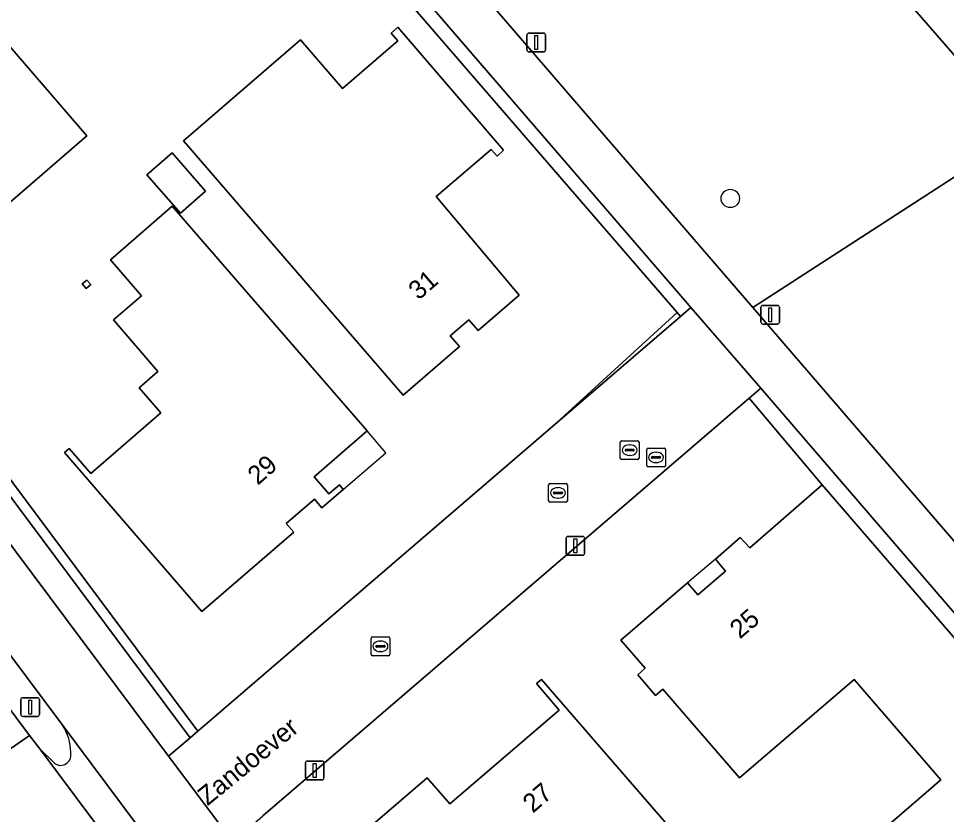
# Model space of a CAD drawing. Extents: x 155887 to 156869, y 383880 to 384678.
# Drawn here: x 156662.42 to 156711.98, y 384531.35 to 384573.84 of the extents above; entities that cross this region are included whole.
import ezdxf

# ---------------------------------------------------------------- set-up
doc = ezdxf.new("R2010")
doc.units = 0
for name, color, linetype in [('IMGEO_Boom', 7, 'Continuous'), ('IMGEO_Erf', 7, 'Continuous'), ('IMGEO_Fietspad_gesloten', 7, 'Continuous'), ('IMGEO_Groenvoorziening', 7, 'Continuous'), ('IMGEO_Haag', 7, 'Continuous'), ('IMGEO_Hek', 7, 'Continuous'), ('IMGEO_Kolk', 7, 'Continuous'), ('IMGEO_Lichtmast', 7, 'Continuous'), ('IMGEO_Loofbos', 7, 'Continuous'), ('IMGEO_Openbare_ruimte_label', 7, 'Continuous'), ('IMGEO_Pand', 7, 'Continuous'), ('IMGEO_Pand_nummerreeks', 7, 'Continuous'), ('IMGEO_Pand_overbouw', 7, 'Continuous'), ('IMGEO_Rijbaan_lokaal_gesloten', 7, 'Continuous'), ('IMGEO_Rijbaan_lokaal_open', 7, 'Continuous'), ('IMGEO_Rioolput', 7, 'Continuous'), ('IMGEO_Voetpad_open', 7, 'Continuous')]:
    doc.layers.add(name, color=color, linetype=linetype)

msp = doc.modelspace()

# ---------------------------------------------------------------- linework, layer by layer
at = {"layer": 'IMGEO_Boom'}
msp.add_circle((156700.431, 384564.237), 0.489, dxfattribs=at)
at = {"layer": 'IMGEO_Erf'}
for points in [[(156681.187, 384577.117), (156663.995, 384596.985), (156641.089, 384577.256), (156671.996, 384535.802), (156697.773, 384557.945), (156697.592, 384558.155)], [(156666.067, 384567.576), (156663.011, 384564.942), (156658.323, 384560.9), (156646.907, 384574.138), (156651.478, 384578.068), (156651.574, 384578.15), (156650.816, 384579.032), (156652.54, 384580.514), (156653.285, 384579.647), (156653.381, 384579.73), (156658.827, 384584.413), (156662.667, 384579.947), (156658.495, 384576.358)], [(156677.477, 384572.706), (156679.716, 384570.108), (156682.673, 384572.656), (156682.316, 384573.069), (156682.671, 384573.375), (156688.323, 384566.811), (156687.97, 384566.503), (156687.661, 384566.857), (156684.723, 384564.335), (156689.162, 384559.084), (156686.959, 384557.184), (156686.463, 384557.76), (156685.472, 384556.905), (156685.969, 384556.33), (156682.961, 384553.743), (156671.227, 384567.321)], [(156669.274, 384565.507), (156670.623, 384566.678), (156672.406, 384564.625), (156671.057, 384563.453)], [(156681.041, 384551.83), (156678.199, 384549.383), (156678.988, 384548.466), (156679.549, 384548.949), (156679.758, 384548.706), (156678.618, 384547.725), (156678.22, 384548.188), (156676.715, 384546.882), (156677.113, 384546.42), (156672.206, 384542.191), (156664.877, 384550.682), (156665.119, 384550.891), (156666.269, 384549.559), (156670.016, 384552.793), (156668.86, 384554.133), (156669.859, 384554.996), (156667.48, 384557.751), (156668.979, 384559.045), (156667.32, 384560.968), (156670.628, 384563.823)], [(156666.272, 384559.641), (156666.03, 384559.432), (156665.821, 384559.674), (156666.063, 384559.883)], [(156699.586, 384527.901), (156703.637, 384523.224), (156705.892, 384520.57), (156697.66, 384513.502), (156694.644, 384517.015), (156696.488, 384518.598), (156689.088, 384527.218), (156684.634, 384523.394), (156682.727, 384525.926), (156682.152, 384525.493), (156681.274, 384526.658), (156681.849, 384527.091), (156679.942, 384529.623), (156684.248, 384533.317), (156685.453, 384531.913), (156691.296, 384536.927), (156690.084, 384538.337), (156690.351, 384538.561)]]:
    msp.add_lwpolyline(points, close=True, dxfattribs=at)
msp.add_lwpolyline([(156708.802, 384530.72), (156711.678, 384533.209), (156707.048, 384538.555), (156700.927, 384533.314), (156697.595, 384537.148), (156696.824, 384538.035), (156696.427, 384537.697), (156695.484, 384538.802), (156695.879, 384539.161), (156694.591, 384540.654), (156698.151, 384543.72), (156698.699, 384543.084), (156700.177, 384544.349), (156699.632, 384544.988), (156700.959, 384546.136), (156701.466, 384545.582), (156705.337, 384548.958), (156701.431, 384553.575), (156675.468, 384531.273)], dxfattribs=at)
at = {"layer": 'IMGEO_Fietspad_gesloten'}
msp.add_lwpolyline([(156613.809, 384604.895), (156618.905, 384597.56), (156619.389, 384596.823), (156629.344, 384583.533), (156640.547, 384568.52), (156664.731, 384536.165), (156671.16, 384527.565), (156673.852, 384529.885), (156670.431, 384534.462), (156639.492, 384575.873), (156636.056, 384580.471), (156627.291, 384592.203)], dxfattribs=at)
at = {"layer": 'IMGEO_Groenvoorziening'}
for points in [[(156664.623, 384601.327), (156701.627, 384558.41), (156716.021, 384567.715), (156703.711, 384581.872)], [(156638.405, 384568.51), (156639.357, 384567.235), (156663.005, 384535.572), (156663.544, 384534.85), (156664.334, 384534.093)], [(156664.881, 384535.916), (156664.731, 384536.165), (156640.547, 384568.52)]]:
    msp.add_lwpolyline(points, dxfattribs=at)
for points in [[(156697.592, 384558.155), (156697.773, 384557.945), (156698.324, 384558.419), (156698.126, 384558.649), (156665.067, 384596.977), (156664.605, 384597.51), (156663.995, 384596.985), (156681.187, 384577.117)], [(156640.681, 384576.905), (156671.588, 384535.451), (156671.996, 384535.802), (156641.089, 384577.256)], [(156701.627, 384558.41), (156746.365, 384506.522), (156752, 384500), (156792.9, 384452.66), (156806.723, 384464.552), (156785.482, 384488.274), (156779.883, 384495.023), (156777.21, 384497.871), (156775.598, 384500), (156769.41, 384508.172), (156762.452, 384516.465), (156756.545, 384523.93), (156751.882, 384529.312), (156748.688, 384532.293), (156745.408, 384535.691), (156739.222, 384543.094), (156737.963, 384544.473), (156732.76, 384550.173), (156717.577, 384565.925), (156716.021, 384567.715)], [(156705.337, 384548.958), (156719.422, 384532.653), (156739.345, 384509.57), (156739.97, 384510.109), (156702.057, 384554.113), (156701.431, 384553.575)]]:
    msp.add_lwpolyline(points, close=True, dxfattribs=at)
for centre, radius, start, end in [((156662.418, 384534.599), 2.793, 357.7696, 28.1374), ((156664.671, 384534.514), 0.539, 231.3515, 357.4575)]:
    msp.add_arc(centre, radius, start, end, dxfattribs=at)
at = {"layer": 'IMGEO_Haag'}
for points in [[(156697.592, 384558.155), (156697.773, 384557.945), (156698.324, 384558.419), (156698.126, 384558.649), (156665.067, 384596.977), (156664.605, 384597.51), (156663.995, 384596.985), (156681.187, 384577.117)], [(156640.681, 384576.905), (156671.588, 384535.451), (156671.996, 384535.802), (156641.089, 384577.256)], [(156705.337, 384548.958), (156719.422, 384532.653), (156739.345, 384509.57), (156739.97, 384510.109), (156702.057, 384554.113), (156701.431, 384553.575)]]:
    msp.add_lwpolyline(points, close=True, dxfattribs=at)
for points in [[(156638.405, 384568.51), (156639.357, 384567.235), (156663.005, 384535.572), (156663.544, 384534.85), (156664.334, 384534.093)], [(156664.881, 384535.916), (156664.731, 384536.165), (156640.547, 384568.52)]]:
    msp.add_lwpolyline(points, dxfattribs=at)
for centre, radius, start, end in [((156662.418, 384534.599), 2.793, 357.7696, 28.1374), ((156664.671, 384534.514), 0.539, 231.3515, 357.4575)]:
    msp.add_arc(centre, radius, start, end, dxfattribs=at)
at = {"layer": 'IMGEO_Hek'}
for points in [[(156681.187, 384577.117), (156697.592, 384558.155)], [(156697.592, 384558.155), (156691.34, 384552.43)]]:
    msp.add_lwpolyline(points, dxfattribs=at)
at = {"layer": 'IMGEO_Kolk'}
for p, q in [((156690.729, 384548.093), (156690.729, 384548.945)), ((156690.804, 384549.019), (156691.656, 384549.019)), ((156691.217, 384548.799), (156691.242, 384548.799)), ((156691.73, 384548.945), (156691.73, 384548.093)), ((156690.988, 384548.513), (156690.988, 384548.525)), ((156691.426, 384548.476), (156691.028, 384548.476)), ((156691.031, 384548.562), (156691.429, 384548.562)), ((156691.24, 384548.239), (156691.215, 384548.239)), ((156691.472, 384548.525), (156691.472, 384548.513)), ((156691.656, 384548.019), (156690.804, 384548.019)), ((156681.246, 384539.904), (156681.246, 384540.756)), ((156681.321, 384540.83), (156682.173, 384540.83)), ((156682.247, 384540.756), (156682.247, 384539.904)), ((156681.505, 384540.324), (156681.505, 384540.336)), ((156681.943, 384540.287), (156681.545, 384540.287)), ((156681.548, 384540.373), (156681.946, 384540.373)), ((156681.734, 384540.61), (156681.759, 384540.61)), ((156681.989, 384540.336), (156681.989, 384540.324)), ((156682.173, 384539.83), (156681.321, 384539.83)), ((156681.757, 384540.05), (156681.732, 384540.05))]:
    msp.add_line(p, q, dxfattribs=at)
for points in [[(156690.729, 384548.093), (156690.729, 384548.945)], [(156690.804, 384549.019), (156691.656, 384549.019)], [(156691.73, 384548.945), (156691.73, 384548.093)], [(156691.656, 384548.019), (156690.804, 384548.019)], [(156681.246, 384539.904), (156681.246, 384540.756)], [(156681.321, 384540.83), (156682.173, 384540.83)], [(156682.247, 384540.756), (156682.247, 384539.904)], [(156682.173, 384539.83), (156681.321, 384539.83)]]:
    msp.add_lwpolyline(points, dxfattribs=at)
for centre, radius, start, end in [((156690.806, 384548.943), 0.0765, 91.552, 178.448), ((156690.806, 384548.943), 0.0765, 91.552, 178.448), ((156691.654, 384548.943), 0.0765, 1.552, 88.448), ((156691.654, 384548.943), 0.0765, 1.552, 88.448), ((156691.028, 384548.522), 0.0403, 85.8775, 175.7526), ((156691.025, 384548.512), 0.0366, 178.938, 274.7102), ((156691.429, 384548.519), 0.043, 264.8664, 352.4533), ((156691.433, 384548.524), 0.0386, 1.7309, 96.639), ((156690.806, 384548.095), 0.0765, 181.552, 268.448), ((156690.806, 384548.095), 0.0765, 181.552, 268.448), ((156691.654, 384548.095), 0.0765, 271.552, 358.448), ((156691.654, 384548.095), 0.0765, 271.552, 358.448), ((156681.323, 384540.754), 0.0765, 91.552, 178.448), ((156681.323, 384540.754), 0.0765, 91.552, 178.448), ((156682.171, 384540.754), 0.0765, 1.552, 88.448), ((156682.171, 384540.754), 0.0765, 1.552, 88.448), ((156681.545, 384540.333), 0.0403, 85.8775, 175.7526), ((156681.542, 384540.323), 0.0366, 178.938, 274.7102), ((156681.946, 384540.33), 0.043, 264.8664, 352.4533), ((156681.95, 384540.335), 0.0386, 1.7309, 96.639), ((156681.323, 384539.906), 0.0765, 181.552, 268.448), ((156681.323, 384539.906), 0.0765, 181.552, 268.448), ((156682.171, 384539.906), 0.0765, 271.552, 358.448), ((156682.171, 384539.906), 0.0765, 271.552, 358.448)]:
    msp.add_arc(centre, radius, start, end, dxfattribs=at)
for centre, major_axis, ratio, start_param, end_param in [((156691.216, 384548.519), (-0.387, 0.002), 0.722429, 4.712389, 7.853982), ((156691.241, 384548.519), (-0.39, 0.002), 0.717154, 1.570796, 4.712389), ((156681.733, 384540.33), (-0.387, 0.002), 0.722429, 4.712389, 7.853982), ((156681.758, 384540.33), (-0.39, 0.002), 0.717154, 1.570796, 4.712389)]:
    msp.add_ellipse(centre, major_axis=major_axis, ratio=ratio, start_param=start_param, end_param=end_param, dxfattribs=at)
at = {"layer": 'IMGEO_Lichtmast'}
for p, q in [((156689.57, 384572.164), (156689.57, 384572.964)), ((156689.57, 384572.964), (156689.57, 384572.164)), ((156689.67, 384573.064), (156690.46, 384573.064)), ((156690.46, 384573.064), (156689.67, 384573.064)), ((156690.56, 384572.964), (156690.56, 384572.164)), ((156690.56, 384572.164), (156690.56, 384572.964)), ((156690.46, 384572.064), (156689.67, 384572.064)), ((156689.67, 384572.064), (156690.46, 384572.064)), ((156702.064, 384557.631), (156702.064, 384558.431)), ((156702.064, 384558.431), (156702.064, 384557.631)), ((156702.164, 384558.531), (156702.954, 384558.531)), ((156702.954, 384558.531), (156702.164, 384558.531)), ((156703.054, 384558.431), (156703.054, 384557.631)), ((156703.054, 384557.631), (156703.054, 384558.431)), ((156702.954, 384557.531), (156702.164, 384557.531)), ((156702.164, 384557.531), (156702.954, 384557.531)), ((156691.76, 384546.193), (156692.55, 384546.193)), ((156692.55, 384546.193), (156691.76, 384546.193)), ((156691.66, 384545.293), (156691.66, 384546.093)), ((156691.66, 384546.093), (156691.66, 384545.293)), ((156692.65, 384546.093), (156692.65, 384545.293)), ((156692.65, 384545.293), (156692.65, 384546.093)), ((156692.55, 384545.193), (156691.76, 384545.193)), ((156691.76, 384545.193), (156692.55, 384545.193)), ((156662.537, 384536.684), (156662.537, 384537.484)), ((156662.537, 384537.484), (156662.537, 384536.684)), ((156662.637, 384537.584), (156663.427, 384537.584)), ((156663.427, 384537.584), (156662.637, 384537.584)), ((156663.527, 384537.484), (156663.527, 384536.684)), ((156663.527, 384536.684), (156663.527, 384537.484)), ((156663.427, 384536.584), (156662.637, 384536.584)), ((156662.637, 384536.584), (156663.427, 384536.584)), ((156677.738, 384533.302), (156677.738, 384534.102)), ((156677.738, 384534.102), (156677.738, 384533.302)), ((156677.838, 384534.202), (156678.628, 384534.202)), ((156678.628, 384534.202), (156677.838, 384534.202)), ((156678.728, 384534.102), (156678.728, 384533.302)), ((156678.728, 384533.302), (156678.728, 384534.102)), ((156678.628, 384533.202), (156677.838, 384533.202)), ((156677.838, 384533.202), (156678.628, 384533.202))]:
    msp.add_line(p, q, dxfattribs=at)
for points in [[(156689.99, 384572.939), (156690.14, 384572.939), (156690.14, 384572.189), (156689.99, 384572.189), (156689.99, 384572.939)], [(156702.484, 384558.406), (156702.634, 384558.406), (156702.634, 384557.656), (156702.484, 384557.656), (156702.484, 384558.406)], [(156692.08, 384546.068), (156692.23, 384546.068), (156692.23, 384545.318), (156692.08, 384545.318), (156692.08, 384546.068)], [(156662.957, 384537.459), (156663.107, 384537.459), (156663.107, 384536.709), (156662.957, 384536.709), (156662.957, 384537.459)], [(156678.158, 384534.077), (156678.308, 384534.077), (156678.308, 384533.327), (156678.158, 384533.327), (156678.158, 384534.077)]]:
    msp.add_lwpolyline(points, dxfattribs=at)
for centre, start, end in [((156689.67, 384572.964), 90, 180), ((156689.67, 384572.964), 90, 180), ((156690.46, 384572.964), 0, 90), ((156690.46, 384572.964), 360, 90), ((156689.67, 384572.164), 180, 270), ((156689.67, 384572.164), 180, 270), ((156690.46, 384572.164), 270, 0), ((156690.46, 384572.164), 270, 0), ((156702.164, 384558.431), 90, 180), ((156702.164, 384558.431), 90, 180), ((156702.954, 384558.431), 0, 90), ((156702.954, 384558.431), 360, 90), ((156702.164, 384557.631), 180, 270), ((156702.164, 384557.631), 180, 270), ((156702.954, 384557.631), 270, 0), ((156702.954, 384557.631), 270, 0), ((156691.76, 384546.093), 90, 180), ((156691.76, 384546.093), 90, 180), ((156692.55, 384546.093), 0, 90), ((156692.55, 384546.093), 360, 90), ((156691.76, 384545.293), 180, 270), ((156691.76, 384545.293), 180, 270), ((156692.55, 384545.293), 270, 0), ((156692.55, 384545.293), 270, 0), ((156662.637, 384537.484), 90, 180), ((156662.637, 384537.484), 90, 180), ((156663.427, 384537.484), 0, 90), ((156663.427, 384537.484), 360, 90), ((156662.637, 384536.684), 180, 270), ((156662.637, 384536.684), 180, 270), ((156663.427, 384536.684), 270, 0), ((156663.427, 384536.684), 270, 0), ((156677.838, 384534.102), 90, 180), ((156677.838, 384534.102), 90, 180), ((156678.628, 384534.102), 0, 90), ((156678.628, 384534.102), 360, 90), ((156677.838, 384533.302), 180, 270), ((156677.838, 384533.302), 180, 270), ((156678.628, 384533.302), 270, 0), ((156678.628, 384533.302), 270, 0)]:
    msp.add_arc(centre, 0.1, start, end, dxfattribs=at)
at = {"layer": 'IMGEO_Loofbos'}
msp.add_lwpolyline([(156703.711, 384581.872), (156716.021, 384567.715), (156724.721, 384573.339), (156721.159, 384577.465)], dxfattribs=at)
at = {"layer": 'IMGEO_Pand'}
for points in [[(156662.667, 384579.947), (156658.827, 384584.413), (156653.381, 384579.73), (156653.285, 384579.647), (156652.54, 384580.514), (156650.816, 384579.032), (156651.574, 384578.15), (156651.478, 384578.068), (156646.907, 384574.138), (156658.323, 384560.9), (156663.011, 384564.942), (156666.067, 384567.576), (156658.495, 384576.358)], [(156685.969, 384556.33), (156685.472, 384556.905), (156686.463, 384557.76), (156686.959, 384557.184), (156689.162, 384559.084), (156684.723, 384564.335), (156687.661, 384566.857), (156687.97, 384566.503), (156688.323, 384566.811), (156682.671, 384573.375), (156682.316, 384573.069), (156682.673, 384572.656), (156679.716, 384570.108), (156677.477, 384572.706), (156671.227, 384567.321), (156682.961, 384553.743)], [(156669.274, 384565.507), (156671.057, 384563.453), (156672.406, 384564.625), (156670.623, 384566.678)], [(156667.32, 384560.968), (156668.979, 384559.045), (156667.48, 384557.751), (156669.859, 384554.996), (156668.86, 384554.133), (156670.016, 384552.793), (156666.269, 384549.559), (156665.119, 384550.891), (156664.877, 384550.682), (156672.206, 384542.191), (156677.113, 384546.42), (156676.715, 384546.882), (156678.22, 384548.188), (156678.618, 384547.725), (156679.758, 384548.706), (156679.549, 384548.949), (156678.988, 384548.466), (156678.199, 384549.383), (156681.041, 384551.83), (156670.628, 384563.823)], [(156666.063, 384559.883), (156665.821, 384559.674), (156666.03, 384559.432), (156666.272, 384559.641)], [(156705.337, 384548.958), (156701.466, 384545.582), (156700.959, 384546.136), (156699.632, 384544.988), (156700.177, 384544.349), (156698.699, 384543.084), (156698.151, 384543.72), (156694.591, 384540.654), (156695.879, 384539.161), (156695.484, 384538.802), (156696.427, 384537.697), (156696.824, 384538.035), (156697.595, 384537.148), (156700.927, 384533.314), (156707.048, 384538.555), (156711.678, 384533.209), (156708.802, 384530.72), (156712.4, 384526.557), (156719.422, 384532.653)], [(156690.351, 384538.561), (156690.084, 384538.337), (156691.296, 384536.927), (156685.453, 384531.913), (156684.248, 384533.317), (156679.942, 384529.623), (156681.849, 384527.091), (156681.274, 384526.658), (156682.152, 384525.493), (156682.727, 384525.926), (156684.634, 384523.394), (156689.088, 384527.218), (156696.488, 384518.598), (156694.644, 384517.015), (156697.66, 384513.502), (156705.892, 384520.57), (156703.637, 384523.224), (156699.586, 384527.901)]]:
    msp.add_lwpolyline(points, close=True, dxfattribs=at)
at = {"layer": 'IMGEO_Pand_overbouw'}
for points in [[(156679.758, 384548.706), (156682.026, 384550.654), (156681.041, 384551.83), (156678.199, 384549.383), (156678.988, 384548.466), (156679.549, 384548.949)], [(156699.632, 384544.988), (156698.151, 384543.72), (156698.699, 384543.084), (156700.177, 384544.349)]]:
    msp.add_lwpolyline(points, close=True, dxfattribs=at)
at = {"layer": 'IMGEO_Rijbaan_lokaal_gesloten'}
for points in [[(156650.431, 384545.966), (156659.346, 384533.039), (156663.005, 384535.572), (156639.357, 384567.235)], [(156672.364, 384523.052), (156663.544, 384534.85), (156663.005, 384535.572), (156659.346, 384533.039), (156660.74, 384531.018), (156660.971, 384530.343)]]:
    msp.add_lwpolyline(points, dxfattribs=at)
at = {"layer": 'IMGEO_Rijbaan_lokaal_open'}
msp.add_lwpolyline([(156746.365, 384506.522), (156701.627, 384558.41), (156664.623, 384601.327), (156623.228, 384649.262), (156622.096, 384650.592), (156620.172, 384648.933), (156622.832, 384645.854), (156660.155, 384602.646), (156660.278, 384602.504), (156660.868, 384601.823), (156664.605, 384597.51), (156665.067, 384596.977), (156698.126, 384558.649), (156698.324, 384558.419), (156702.057, 384554.113), (156739.97, 384510.109)], dxfattribs=at)
msp.add_lwpolyline([(156701.431, 384553.575), (156702.057, 384554.113), (156698.324, 384558.419), (156697.773, 384557.945), (156671.996, 384535.802), (156671.588, 384535.451), (156670.431, 384534.462), (156673.852, 384529.885), (156675.025, 384530.893), (156675.468, 384531.273)], close=True, dxfattribs=at)
at = {"layer": 'IMGEO_Rioolput'}
for p, q in [((156694.555, 384550.377), (156694.555, 384551.229)), ((156694.63, 384551.303), (156695.482, 384551.303)), ((156695.556, 384551.229), (156695.556, 384550.377)), ((156694.814, 384550.797), (156694.814, 384550.809)), ((156695.252, 384550.76), (156694.854, 384550.76)), ((156694.857, 384550.846), (156695.255, 384550.846)), ((156695.043, 384551.083), (156695.068, 384551.083)), ((156695.298, 384550.809), (156695.298, 384550.797)), ((156695.965, 384549.988), (156695.965, 384550.84)), ((156696.04, 384550.914), (156696.892, 384550.914)), ((156696.453, 384550.694), (156696.478, 384550.694)), ((156696.966, 384550.84), (156696.966, 384549.988)), ((156695.482, 384550.303), (156694.63, 384550.303)), ((156695.066, 384550.523), (156695.041, 384550.523)), ((156696.224, 384550.408), (156696.224, 384550.42)), ((156696.662, 384550.371), (156696.264, 384550.371)), ((156696.267, 384550.457), (156696.665, 384550.457)), ((156696.476, 384550.134), (156696.451, 384550.134)), ((156696.708, 384550.42), (156696.708, 384550.408)), ((156696.892, 384549.914), (156696.04, 384549.914))]:
    msp.add_line(p, q, dxfattribs=at)
for points in [[(156694.555, 384550.377), (156694.555, 384551.229)], [(156694.63, 384551.303), (156695.482, 384551.303)], [(156695.556, 384551.229), (156695.556, 384550.377)], [(156695.965, 384549.988), (156695.965, 384550.84)], [(156696.04, 384550.914), (156696.892, 384550.914)], [(156696.966, 384550.84), (156696.966, 384549.988)], [(156695.482, 384550.303), (156694.63, 384550.303)], [(156696.892, 384549.914), (156696.04, 384549.914)]]:
    msp.add_lwpolyline(points, dxfattribs=at)
for centre, radius, start, end in [((156694.632, 384551.227), 0.0765, 91.552, 178.448), ((156694.632, 384551.227), 0.0765, 91.552, 178.448), ((156695.48, 384551.227), 0.0765, 1.552, 88.448), ((156695.48, 384551.227), 0.0765, 1.552, 88.448), ((156694.854, 384550.806), 0.0403, 85.8775, 175.7526), ((156694.851, 384550.796), 0.0366, 178.938, 274.7102), ((156695.255, 384550.803), 0.043, 264.8664, 352.4533), ((156695.259, 384550.808), 0.0386, 1.7309, 96.639), ((156696.042, 384550.838), 0.0765, 91.552, 178.448), ((156696.042, 384550.838), 0.0765, 91.552, 178.448), ((156696.89, 384550.838), 0.0765, 1.552, 88.448), ((156696.89, 384550.838), 0.0765, 1.552, 88.448), ((156694.632, 384550.379), 0.0765, 181.552, 268.448), ((156694.632, 384550.379), 0.0765, 181.552, 268.448), ((156695.48, 384550.379), 0.0765, 271.552, 358.448), ((156695.48, 384550.379), 0.0765, 271.552, 358.448), ((156696.264, 384550.417), 0.0403, 85.8775, 175.7526), ((156696.261, 384550.407), 0.0366, 178.938, 274.7102), ((156696.665, 384550.414), 0.043, 264.8664, 352.4533), ((156696.669, 384550.419), 0.0386, 1.7309, 96.639), ((156696.042, 384549.99), 0.0765, 181.552, 268.448), ((156696.042, 384549.99), 0.0765, 181.552, 268.448), ((156696.89, 384549.99), 0.0765, 271.552, 358.448), ((156696.89, 384549.99), 0.0765, 271.552, 358.448)]:
    msp.add_arc(centre, radius, start, end, dxfattribs=at)
for centre, major_axis, ratio, start_param, end_param in [((156695.042, 384550.803), (-0.387, 0.002), 0.722429, 4.712389, 7.853982), ((156695.067, 384550.803), (-0.39, 0.002), 0.717154, 1.570796, 4.712389), ((156696.452, 384550.414), (-0.387, 0.002), 0.722429, 4.712389, 7.853982), ((156696.477, 384550.414), (-0.39, 0.002), 0.717154, 1.570796, 4.712389)]:
    msp.add_ellipse(centre, major_axis=major_axis, ratio=ratio, start_param=start_param, end_param=end_param, dxfattribs=at)
at = {"layer": 'IMGEO_Voetpad_open'}
msp.add_lwpolyline([(156640.681, 384576.905), (156639.492, 384575.873), (156670.431, 384534.462), (156671.588, 384535.451)], close=True, dxfattribs=at)
for points in [[(156664.731, 384536.165), (156664.881, 384535.916)], [(156674.43, 384523.102), (156674.821, 384522.667), (156671.16, 384527.565), (156664.731, 384536.165)], [(156664.334, 384534.093), (156663.544, 384534.85), (156672.364, 384523.052)]]:
    msp.add_lwpolyline(points, dxfattribs=at)
for centre, radius, start, end in [((156662.418, 384534.599), 2.793, 357.7696, 28.1374), ((156664.671, 384534.514), 0.539, 231.3515, 357.4575)]:
    msp.add_arc(centre, radius, start, end, dxfattribs=at)

# ---------------------------------------------------------------- texts
at = {"layer": 'IMGEO_Openbare_ruimte_label'}
msp.add_text('Zandoever', height=1, rotation=39.2773, dxfattribs=at).set_placement((156672.507, 384531.785))
at = {"layer": 'IMGEO_Pand_nummerreeks'}
for s, rotation, p in [('31', 40.7865, (156683.781, 384558.774)), ('29', 40.9399, (156675.193, 384548.897)), ('25', 40.5598, (156700.943, 384540.687)), ('27', 40.6284, (156689.883, 384531.392))]:
    msp.add_text(s, height=1, rotation=rotation, dxfattribs=at).set_placement(p)

doc.saveas('drawing.dxf')
